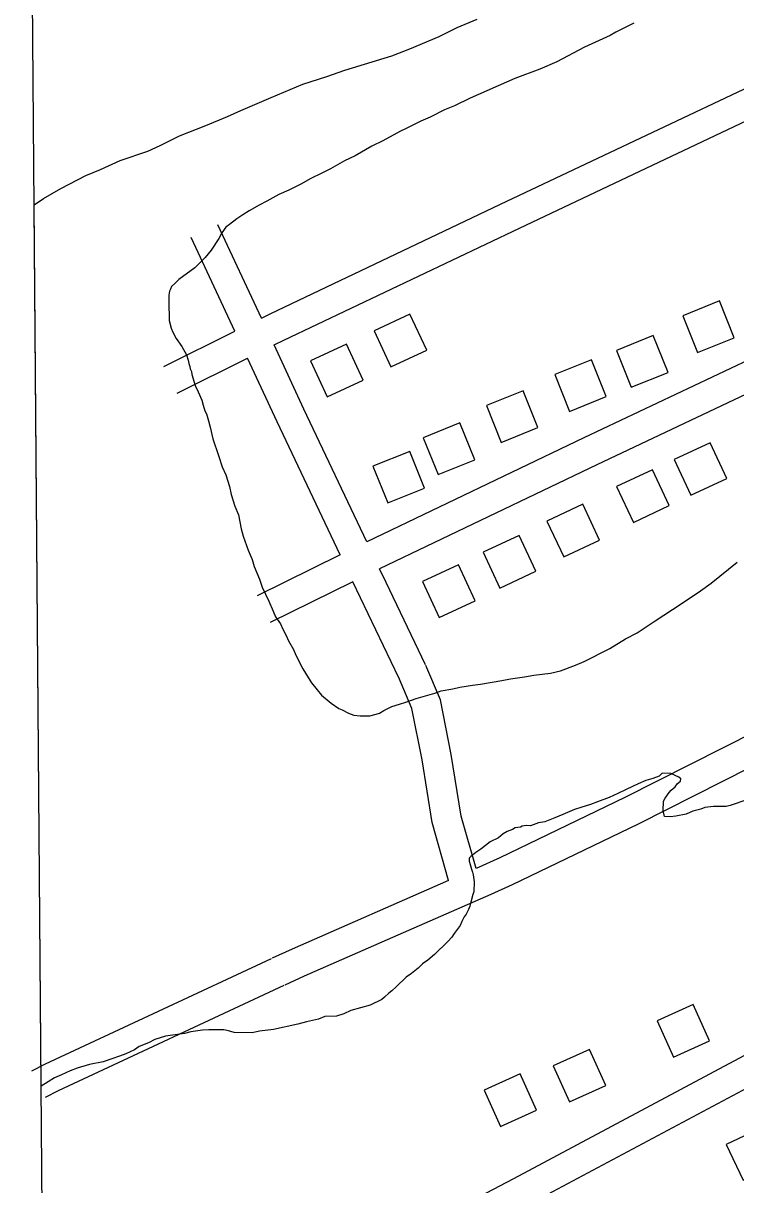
# Model space of a CAD drawing. Extents: x 3567028 to 3605064, y 510945 to 536587.
# Drawn here: x 3571081 to 3571801, y 532157 to 533330 of the extents above; entities that cross this region are included whole.
import ezdxf

# ---------------------------------------------------------------- set-up
doc = ezdxf.new("R2010")
doc.units = 0
for name, color, linetype in [('V-BLDG-OTLN', 7, 'Continuous'), ('V-GRID-FRAM', 7, 'Continuous'), ('V-ROAD-CNTR', 7, 'Continuous'), ('V-SITE-VEGE', 7, 'Continuous')]:
    doc.layers.add(name, color=color, linetype=linetype)

msp = doc.modelspace()

# ---------------------------------------------------------------- linework, layer by layer
at = {"layer": 'V-BLDG-OTLN'}
for points in [[(3571762.6, 532997.5), (3571799.7, 533012.4), (3571784.8, 533049.6), (3571747.7, 533034.6)], [(3571472.2, 533036.2), (3571435.9, 533019.3), (3571452.8, 532983), (3571489.1, 532999.9)], [(3571408, 533005.8), (3571371.7, 532988.9), (3571388.6, 532952.7), (3571424.9, 532969.6)], [(3571695.8, 532962.4), (3571732.9, 532977.4), (3571718, 533014.5), (3571680.9, 532999.5)], [(3571633.3, 532938), (3571670.4, 532952.9), (3571655.5, 532990), (3571618.4, 532975.1)], [(3571564.4, 532906.7), (3571601.5, 532921.6), (3571586.6, 532958.7), (3571549.5, 532943.8)], [(3571500.5, 532874.3), (3571537.6, 532889.2), (3571522.7, 532926.3), (3571485.6, 532911.4)], [(3571775.3, 532906.4), (3571739.1, 532889.4), (3571756, 532853.2), (3571792.3, 532870.2)], [(3571449.8, 532845.5), (3571486.9, 532860.5), (3571472, 532897.6), (3571434.8, 532882.6)], [(3571717.2, 532879), (3571681, 532862.1), (3571698, 532825.8), (3571734.2, 532842.8)], [(3571646.9, 532844.2), (3571610.6, 532827.2), (3571627.6, 532791), (3571663.8, 532808)], [(3571582.4, 532812.7), (3571546.1, 532795.7), (3571563.1, 532759.5), (3571599.3, 532776.5)], [(3571521.1, 532782.9), (3571484.9, 532766), (3571501.8, 532729.7), (3571538.1, 532746.7)], [(3571738.4, 532285.8), (3571774.8, 532302.3), (3571758.3, 532338.7), (3571721.9, 532322.2)], [(3571633.5, 532240.6), (3571670, 532257.1), (3571653.5, 532293.5), (3571617, 532277)], [(3571563.7, 532215.7), (3571600.1, 532232.2), (3571583.6, 532268.7), (3571547.2, 532252.2)], [(3571827.9, 532214.5), (3571791.7, 532197.5), (3571808.7, 532161.3), (3571844.9, 532178.3)]]:
    msp.add_lwpolyline(points, close=True, dxfattribs=at)
at = {"layer": 'V-GRID-FRAM'}
msp.add_lwpolyline([(3571081.5, 534531.3), (3602744.1, 534798.4), (3602905.4, 516616.2), (3571226.9, 516349), (3571081.5, 534531.3)], dxfattribs=at)
at = {"layer": 'V-ROAD-CNTR'}
for points in [[(3571322.2, 533032.3), (3571331.6, 533037), (3571569.9, 533150.3), (3571889.3, 533301.2), (3572180.5, 533440.3), (3572505.4, 533593.6), (3572750.2, 533710), (3572810.6, 533737), (3572847, 533750.7), (3572884.4, 533753), (3572915.4, 533750.2), (3572952.6, 533741.7), (3572993.5, 533718.6)], [(3571334.9, 533005.1), (3571344.8, 533010), (3571582.8, 533123.2), (3571902.1, 533274.1), (3572193.4, 533413.2), (3572518.3, 533566.5), (3572762.7, 533682.7), (3572822, 533709.3), (3572853.4, 533721), (3572884, 533722.9), (3572910.6, 533720.5), (3572941.6, 533713.4), (3572980, 533691.8)], [(3572980, 533691.8), (3572967.4, 533665.7), (3572949.5, 533609.3), (3572937.1, 533575), (3572925.2, 533539.8), (3572901.6, 533511.8), (3572872.6, 533491.6), (3572832.8, 533473.5), (3572628.1, 533374.3), (3572261.9, 533200.3), (3571962.7, 533060), (3571648, 532911.2), (3571428.6, 532806.2)], [(3572963.7, 533560), (3572951.7, 533524.8), (3572922, 533489.4), (3572887.5, 533465.5), (3572845.6, 533446.3), (3572641.1, 533347.3), (3572274.7, 533173.2), (3571975.5, 533032.8), (3571660.9, 532884.1), (3571441.4, 532779.1)], [(3574041, 533360.8), (3573990.9, 533328.2), (3573925.1, 533298.6), (3573736.7, 533213.3), (3573498.2, 533092), (3573442.4, 533064.9), (3573369.4, 533035.2), (3573157, 532944.2), (3572863.7, 532820.2), (3572762.6, 532774.8), (3572707.5, 532750.9), (3572530, 532663.2), (3572246.4, 532510), (3571949.4, 532354.5), (3571809.6, 532286.9), (3571576.9, 532162.7), (3571098.1, 531911.8)], [(3574047.2, 533329), (3574005.3, 533301.8), (3573937.4, 533271.2), (3573749.7, 533186.2), (3573511.5, 533065.1), (3573454.6, 533037.5), (3573381, 533007.5), (3573168.8, 532916.6), (3572875.7, 532792.7), (3572774.7, 532747.3), (3572720.1, 532723.6), (3572543.8, 532636.5), (3572260.5, 532483.5), (3571962.9, 532327.7), (3571823.2, 532260.2), (3571590.9, 532136.2), (3571101.3, 531879.6)], [(3571322.2, 533032.3), (3571278.2, 533126.4)], [(3571295.3, 533018.9), (3571251, 533113.7)], [(3572792.8, 533067.3), (3572785.8, 533062), (3572675.4, 533014.7), (3572412.5, 532892.2), (3572166.3, 532779.4), (3571887.3, 532647.9), (3571689.4, 532548), (3571562.9, 532486.9), (3571538.9, 532476.4)], [(3572802.5, 533037), (3572800.9, 533035.8), (3572687.6, 532987.3), (3572425.1, 532865), (3572179, 532752.2), (3571900.5, 532621), (3571702.7, 532521.1), (3571575.4, 532459.6), (3571553.8, 532450.1)], [(3571223.6, 532983.2), (3571295.3, 533018.9)], [(3571428.6, 532806.2), (3571365.1, 532940.2), (3571334.9, 533005.1)], [(3571236.9, 532956.3), (3571308, 532991.7)], [(3571401.6, 532793.1), (3571338, 532927.5), (3571308, 532991.7)], [(3571401.6, 532793.1), (3571317.7, 532751.6)], [(3571488, 532682), (3571448, 532765.2), (3571441.4, 532779.1)], [(3571414.4, 532765.9), (3571331, 532724.7)], [(3571460.9, 532669), (3571414.4, 532765.9)], [(3571538.9, 532476.4), (3571523.9, 532529.2), (3571513.9, 532591.3), (3571503, 532646.7), (3571488.2, 532681.4)], [(3571511.1, 532464.2), (3571494.6, 532522.7), (3571484.4, 532586), (3571474.2, 532637.8), (3571460.6, 532669.7)], [(3571511.1, 532464.2), (3571353, 532394.8), (3571333, 532385.5)], [(3571553.8, 532450.1), (3571513.7, 532432.6)], [(3571513.7, 532432.6), (3571365.4, 532367.4), (3571345.8, 532358.3)], [(3571332.1, 532385.1), (3571103.6, 532278.5), (3571089.9, 532271.5)], [(3571344.8, 532357.9), (3571116.8, 532251.6), (3571103.7, 532244.8)]]:
    msp.add_lwpolyline(points, dxfattribs=at)
at = {"layer": 'V-SITE-VEGE'}
for p, q in [((3571520, 533325.8), (3571540, 533334.2)), ((3571501.8, 533316.7), (3571520, 533325.8)), ((3571680.3, 533321), (3571674.4, 533317.6)), ((3571698.5, 533330.1), (3571680.3, 533321)), ((3571471.9, 533304.3), (3571501.8, 533316.7)), ((3571674.4, 533317.6), (3571648.6, 533305.8)), ((3571406.3, 533282.6), (3571453.7, 533297)), ((3571453.7, 533297), (3571471.9, 533304.3)), ((3571648.6, 533305.8), (3571620.4, 533291)), ((3571620.4, 533291), (3571603.4, 533283.7)), ((3571364.1, 533268.6), (3571388.1, 533276.4)), ((3571388.1, 533276.4), (3571406.3, 533282.6)), ((3571578.1, 533274.2), (3571533, 533254.4)), ((3571603.4, 533283.7), (3571578.1, 533274.2)), ((3571331.8, 533255.1), (3571351.2, 533263)), ((3571351.2, 533263), (3571364.1, 533268.6)), ((3571301.3, 533242.1), (3571320.1, 533250)), ((3571320.1, 533250), (3571331.8, 533255.1)), ((3571533, 533254.4), (3571517.1, 533246.5)), ((3571287.8, 533235.9), (3571301.3, 533242.1)), ((3571507.1, 533242.6), (3571492.5, 533235.2)), ((3571517.1, 533246.5), (3571507.1, 533242.6)), ((3571239.2, 533216.2), (3571266.1, 533226.9)), ((3571266.1, 533226.9), (3571287.8, 533235.9)), ((3571483.1, 533231.3), (3571467.8, 533223.3)), ((3571492.5, 533235.2), (3571483.1, 533231.3)), ((3571219.8, 533206.6), (3571239.2, 533216.2)), ((3571462.5, 533221.1), (3571444.9, 533211.4)), ((3571467.8, 533223.3), (3571462.5, 533221.1)), ((3571207.4, 533201), (3571219.8, 533206.6)), ((3571433.7, 533205.8), (3571416.7, 533196.1)), ((3571444.9, 533211.4), (3571433.7, 533205.8)), ((3571159.4, 533182.4), (3571179.3, 533191.5)), ((3571179.3, 533191.5), (3571207.4, 533201)), ((3571406.1, 533191), (3571392, 533183.1)), ((3571416.7, 533196.1), (3571406.1, 533191)), ((3571144.7, 533176.2), (3571159.4, 533182.4)), ((3571392, 533183.1), (3571383.8, 533179.1)), ((3571119.4, 533163.2), (3571144.7, 533176.2)), ((3571362.6, 533167.8), (3571349.7, 533161.5)), ((3571371.4, 533172.9), (3571362.6, 533167.8)), ((3571383.8, 533179.1), (3571371.4, 533172.9)), ((3571101.8, 533153), (3571119.4, 533163.2)), ((3571339.7, 533157), (3571327.4, 533150.2)), ((3571349.7, 533161.5), (3571339.7, 533157)), ((3571092.5, 533146.8), (3571101.8, 533153)), ((3571099.6, 532256.4), (3571092.5, 533146.8)), ((3571319.7, 533146.2), (3571309.7, 533140.6)), ((3571327.4, 533150.2), (3571319.7, 533146.2)), ((3571297.4, 533132.6), (3571289.7, 533126.9)), ((3571303.3, 533136.6), (3571297.4, 533132.6)), ((3571309.7, 533140.6), (3571303.3, 533136.6)), ((3571286.2, 533124), (3571282, 533118.2)), ((3571289.7, 533126.9), (3571286.2, 533124)), ((3571279, 533112.5), (3571271.3, 533100.9)), ((3571282, 533118.2), (3571279, 533112.5)), ((3571271.3, 533100.9), (3571265.3, 533093.4)), ((3571265.3, 533093.4), (3571254.7, 533083.1)), ((3571254.7, 533083.1), (3571238.7, 533071.1)), ((3571231.1, 533064.2), (3571230.4, 533061.3)), ((3571234.6, 533067.1), (3571231.1, 533064.2)), ((3571238.7, 533071.1), (3571234.6, 533067.1)), ((3571228.6, 533055.5), (3571228.4, 533043.2)), ((3571229.2, 533059.6), (3571228.6, 533055.5)), ((3571230.4, 533061.3), (3571229.2, 533059.6)), ((3571228.4, 533043.2), (3571228.9, 533035.7)), ((3571228.9, 533035.7), (3571228.8, 533029.8)), ((3571228.8, 533029.8), (3571231, 533022.2)), ((3571231, 533022.2), (3571232.7, 533018.1)), ((3571232.7, 533018.1), (3571236.1, 533011.7)), ((3571236.1, 533011.7), (3571237.8, 533009.3)), ((3571237.8, 533009.3), (3571240.1, 533005.8)), ((3571240.1, 533005.8), (3571241.8, 533003.4)), ((3571241.8, 533003.4), (3571243.5, 533000.5)), ((3571243.5, 533000.5), (3571244.7, 532998.1)), ((3571244.7, 532998.1), (3571246.4, 532995.2)), ((3571246.4, 532995.2), (3571248, 532989.9)), ((3571248, 532989.9), (3571248.6, 532986.4)), ((3571248.6, 532986.4), (3571249.7, 532983.5)), ((3571249.7, 532983.5), (3571250.2, 532981.1)), ((3571250.2, 532981.1), (3571251.4, 532978.2)), ((3571251.4, 532978.2), (3571251.9, 532975.3)), ((3571251.9, 532975.3), (3571255.2, 532964.1)), ((3571255.2, 532964.1), (3571258.1, 532957.7)), ((3571258.1, 532957.7), (3571262, 532949.5)), ((3571262, 532949.5), (3571263.1, 532944.2)), ((3571263.1, 532944.2), (3571264.8, 532938.4)), ((3571264.8, 532938.4), (3571266.5, 532935.4)), ((3571266.5, 532935.4), (3571268.7, 532928.4)), ((3571268.7, 532928.4), (3571270.3, 532921.9)), ((3571270.3, 532921.9), (3571273.1, 532910.2)), ((3571273.1, 532910.2), (3571278.7, 532893.3)), ((3571278.7, 532893.3), (3571282.6, 532882.1)), ((3571282.6, 532882.1), (3571286, 532873.9)), ((3571286, 532873.9), (3571289.9, 532862.2)), ((3571289.9, 532862.2), (3571291.5, 532854)), ((3571291.5, 532854), (3571295.4, 532842.3)), ((3571295.4, 532842.3), (3571298.8, 532833.5)), ((3571298.8, 532833.5), (3571301.5, 532819.5)), ((3571301.5, 532819.5), (3571303.7, 532811.9)), ((3571303.7, 532811.9), (3571308.7, 532797.8)), ((3571308.7, 532797.8), (3571312.7, 532788.4)), ((3571312.7, 532788.4), (3571314.9, 532781.4)), ((3571314.9, 532781.4), (3571320, 532768.5)), ((3571776.4, 532764.6), (3571802.9, 532785.8)), ((3571320, 532768.5), (3571322.7, 532760.3)), ((3571322.7, 532760.3), (3571329.5, 532746.2)), ((3571765.8, 532756.6), (3571776.4, 532764.6)), ((3571329.5, 532746.2), (3571334, 532736.2)), ((3571746.3, 532743.5), (3571765.8, 532756.6)), ((3571334, 532736.2), (3571336.3, 532730.3)), ((3571719.8, 532726.4), (3571746.3, 532743.5)), ((3571336.3, 532730.3), (3571341.4, 532723.3)), ((3571341.4, 532723.3), (3571343.7, 532718)), ((3571701.6, 532714.4), (3571719.8, 532726.4)), ((3571343.7, 532718), (3571347.1, 532711.5)), ((3571347.1, 532711.5), (3571349.3, 532706.2)), ((3571689.8, 532708.2), (3571701.6, 532714.4)), ((3571349.3, 532706.2), (3571354.5, 532697.4)), ((3571648.1, 532685.5), (3571674, 532698.5)), ((3571674, 532698.5), (3571689.8, 532708.2)), ((3571354.5, 532697.4), (3571356.7, 532691.6)), ((3571356.7, 532691.6), (3571364.1, 532678)), ((3571364.1, 532678), (3571369.2, 532669.2)), ((3571614.1, 532673.7), (3571624.1, 532675.9)), ((3571624.1, 532675.9), (3571639.3, 532681.5)), ((3571639.3, 532681.5), (3571648.1, 532685.5)), ((3571369.2, 532669.2), (3571372.6, 532663.9)), ((3571372.6, 532663.9), (3571378.3, 532656.8)), ((3571543.4, 532662.5), (3571565, 532666.3)), ((3571565, 532666.3), (3571573.8, 532667.9)), ((3571573.8, 532667.9), (3571587.8, 532670)), ((3571587.8, 532670), (3571597.2, 532671.7)), ((3571597.2, 532671.7), (3571614.1, 532673.7)), ((3571378.3, 532656.8), (3571382.9, 532651.5)), ((3571382.9, 532651.5), (3571392.7, 532643.2)), ((3571478.5, 532647.8), (3571497.2, 532653.3)), ((3571497.2, 532653.3), (3571503.7, 532655.6)), ((3571503.7, 532655.6), (3571515.4, 532657.7)), ((3571515.4, 532657.7), (3571522.4, 532659.4)), ((3571522.4, 532659.4), (3571535.2, 532661.5)), ((3571535.2, 532661.5), (3571543.4, 532662.5)), ((3571392.7, 532643.2), (3571400.2, 532637.9)), ((3571445.7, 532636), (3571453.9, 532640)), ((3571453.9, 532640), (3571461.5, 532642.2)), ((3571461.5, 532642.2), (3571467.9, 532644.4)), ((3571467.9, 532644.4), (3571478.5, 532647.8)), ((3571400.2, 532637.9), (3571403.7, 532636.6)), ((3571403.7, 532636.6), (3571410.1, 532633)), ((3571410.1, 532633), (3571415.3, 532631.2)), ((3571415.3, 532631.2), (3571421.7, 532630.5)), ((3571421.7, 532630.5), (3571431.6, 532630.4)), ((3571431.6, 532630.4), (3571438, 532632)), ((3571438, 532632), (3571441.5, 532633.2)), ((3571441.5, 532633.2), (3571445.7, 532636)), ((3571723.9, 532569.5), (3571717.5, 532567.3)), ((3571726.9, 532572.4), (3571723.9, 532569.5)), ((3571735.6, 532572.2), (3571726.9, 532572.4)), ((3571743.7, 532568.6), (3571735.6, 532572.2)), ((3571702.8, 532561.7), (3571690.5, 532556)), ((3571710.5, 532565), (3571702.8, 532561.7)), ((3571717.5, 532567.3), (3571710.5, 532565)), ((3571736, 532555.3), (3571740.1, 532558.8)), ((3571740.1, 532558.8), (3571742.5, 532562.2)), ((3571742.5, 532562.2), (3571745.4, 532564.5)), ((3571746, 532566.8), (3571743.7, 532568.6)), ((3571745.4, 532564.5), (3571746, 532566.8)), ((3571673.5, 532548.1), (3571661.7, 532543.6)), ((3571682.3, 532552), (3571673.5, 532548.1)), ((3571690.5, 532556), (3571682.3, 532552)), ((3571728.2, 532544.4), (3571730, 532547.3)), ((3571730, 532547.3), (3571734.2, 532553)), ((3571734.2, 532553), (3571736, 532555.3)), ((3571813.4, 532546), (3571795.8, 532539.9)), ((3571638.3, 532535.8), (3571626.6, 532530.7)), ((3571644.8, 532538), (3571638.3, 532535.8)), ((3571654.7, 532540.8), (3571644.8, 532538)), ((3571661.7, 532543.6), (3571654.7, 532540.8)), ((3571728.1, 532534.5), (3571728.2, 532544.4)), ((3571729.2, 532528.6), (3571728.1, 532534.5)), ((3571757.8, 532534), (3571751.3, 532531.2)), ((3571766, 532536.2), (3571757.8, 532534)), ((3571770.1, 532537.9), (3571766, 532536.2)), ((3571778.9, 532539), (3571770.1, 532537.9)), ((3571791.7, 532538.8), (3571778.9, 532539)), ((3571795.8, 532539.9), (3571791.7, 532538.8)), ((3571602, 532522.3), (3571593.8, 532519.5)), ((3571608.4, 532523.4), (3571602, 532522.3)), ((3571618.4, 532527.3), (3571608.4, 532523.4)), ((3571626.6, 532530.7), (3571618.4, 532527.3)), ((3571735, 532528.5), (3571729.2, 532528.6)), ((3571740.8, 532529), (3571735, 532528.5)), ((3571751.3, 532531.2), (3571740.8, 532529)), ((3571566.2, 532511.2), (3571561.5, 532507.2)), ((3571570.4, 532513.5), (3571566.2, 532511.2)), ((3571575.6, 532515.7), (3571570.4, 532513.5)), ((3571578.6, 532517.4), (3571575.6, 532515.7)), ((3571583.8, 532517.9), (3571578.6, 532517.4)), ((3571585.6, 532519.1), (3571583.8, 532517.9)), ((3571589.7, 532519.6), (3571585.6, 532519.1)), ((3571593.8, 532519.5), (3571589.7, 532519.6)), ((3571553.3, 532503.2), (3571543.9, 532495.8)), ((3571561.5, 532507.2), (3571553.3, 532503.2)), ((3571533.8, 532488.4), (3571532.1, 532486.7)), ((3571538.6, 532492.4), (3571533.8, 532488.4)), ((3571543.9, 532495.8), (3571538.6, 532492.4)), ((3571532.1, 532486.7), (3571532, 532483.7)), ((3571532, 532483.7), (3571533.1, 532480.2)), ((3571533.1, 532480.2), (3571534.2, 532475.5)), ((3571534.2, 532475.5), (3571535.3, 532472.6)), ((3571535.3, 532472.6), (3571535.9, 532469.7)), ((3571535.9, 532469.7), (3571537, 532462.7)), ((3571536.8, 532452.8), (3571535.6, 532449.9)), ((3571537, 532462.7), (3571536.8, 532452.8)), ((3571533.7, 532442.3), (3571532.5, 532438.3)), ((3571535.6, 532449.9), (3571533.7, 532442.3)), ((3571528.9, 532430.1), (3571527.1, 532427.3)), ((3571531.3, 532434.8), (3571528.9, 532430.1)), ((3571532.5, 532438.3), (3571531.3, 532434.8)), ((3571522.9, 532418.6), (3571518.7, 532413.4)), ((3571524.7, 532422.6), (3571522.9, 532418.6)), ((3571527.1, 532427.3), (3571524.7, 532422.6)), ((3571514.6, 532407), (3571510.4, 532402.4)), ((3571516.9, 532410.5), (3571514.6, 532407)), ((3571518.7, 532413.4), (3571516.9, 532410.5)), ((3571510.4, 532402.4), (3571496.8, 532389.2)), ((3571490.3, 532383.5), (3571485, 532380.1)), ((3571496.8, 532389.2), (3571490.3, 532383.5)), ((3571473.8, 532370.3), (3571468.5, 532366.3)), ((3571480.3, 532375.5), (3571473.8, 532370.3)), ((3571485, 532380.1), (3571480.3, 532375.5)), ((3571468.5, 532366.3), (3571458.4, 532356.6)), ((3571446.6, 532346.3), (3571443.7, 532344)), ((3571450.7, 532350.3), (3571446.6, 532346.3)), ((3571453.7, 532352.6), (3571450.7, 532350.3)), ((3571458.4, 532356.6), (3571453.7, 532352.6)), ((3571431.9, 532338.3), (3571412.6, 532332.8)), ((3571443.7, 532344), (3571431.9, 532338.3)), ((3571379.8, 532323.9), (3571367.5, 532321.2)), ((3571386.3, 532326.7), (3571379.8, 532323.9)), ((3571397.9, 532327.2), (3571386.3, 532326.7)), ((3571405.5, 532329.4), (3571397.9, 532327.2)), ((3571412.6, 532332.8), (3571405.5, 532329.4)), ((3571250.8, 532311.3), (3571244.3, 532309.6)), ((3571262.5, 532312.8), (3571250.8, 532311.3)), ((3571268.9, 532313.3), (3571262.5, 532312.8)), ((3571284, 532313.1), (3571268.9, 532313.3)), ((3571288.7, 532312.4), (3571284, 532313.1)), ((3571294.5, 532310.6), (3571288.7, 532312.4)), ((3571320.2, 532312), (3571312.6, 532310.3)), ((3571334.2, 532313.5), (3571320.2, 532312)), ((3571358.8, 532319), (3571334.2, 532313.5)), ((3571367.5, 532321.2), (3571358.8, 532319)), ((3571208.1, 532300.2), (3571198.7, 532296.3)), ((3571214.5, 532303.6), (3571208.1, 532300.2)), ((3571225.1, 532307), (3571214.5, 532303.6)), ((3571244.3, 532309.6), (3571225.1, 532307)), ((3571312.6, 532310.3), (3571294.5, 532310.6)), ((3571185.2, 532288.9), (3571178.7, 532286.7)), ((3571194, 532292.9), (3571185.2, 532288.9)), ((3571198.7, 532296.3), (3571194, 532292.9)), ((3571148.3, 532278.4), (3571136, 532274.5)), ((3571162.3, 532281.1), (3571148.3, 532278.4)), ((3571171.1, 532283.9), (3571162.3, 532281.1)), ((3571178.7, 532286.7), (3571171.1, 532283.9)), ((3571113.1, 532264.9), (3571106.6, 532260.9)), ((3571120.1, 532267.7), (3571113.1, 532264.9)), ((3571128.9, 532271.7), (3571120.1, 532267.7)), ((3571136, 532274.5), (3571128.9, 532271.7)), ((3571106.6, 532260.9), (3571099.6, 532256.4))]:
    msp.add_line(p, q, dxfattribs=at)

doc.saveas('drawing.dxf')
